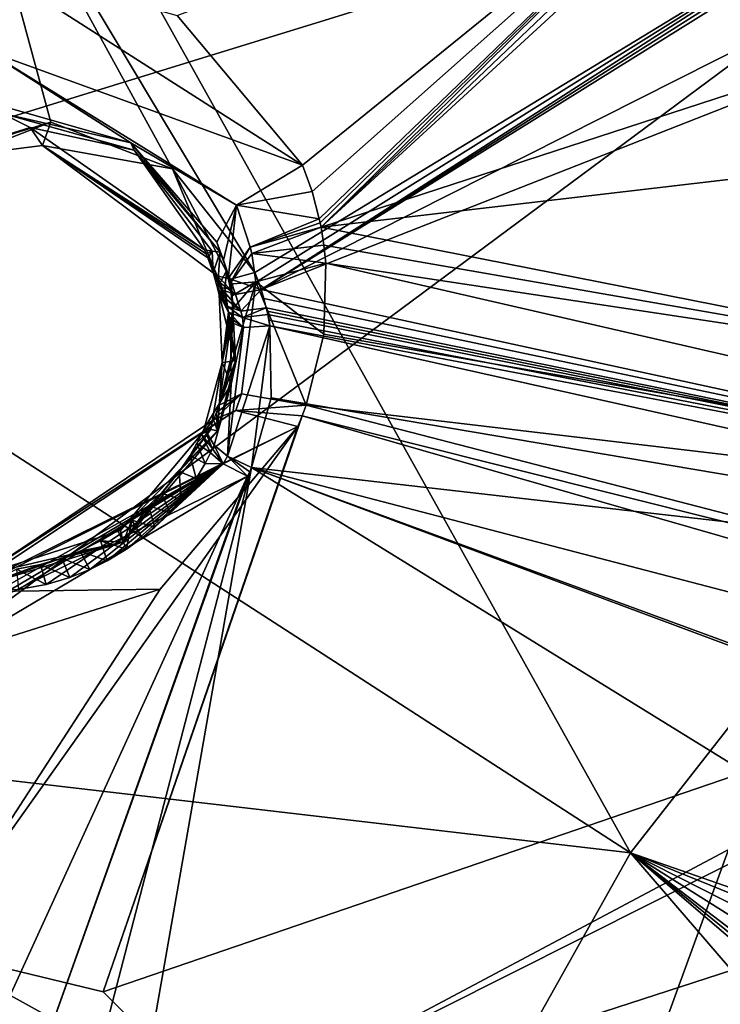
# Model space of a CAD drawing. Header units: millimetres. Extents: x -147 to 294, y -82 to 275.
# Tile 283 of 609: x 246.55 to 252.67, y 176.93 to 185.53. Entities that reach past the tile are written whole.
import ezdxf

# ---------------------------------------------------------------- set-up
doc = ezdxf.new("R2010")
doc.units = ezdxf.units.MM
doc.header["$LTSCALE"] = 67.506716
for name, color, linetype in [('1843', 7, 'CONTINUOUS'), ('1844', 7, 'CONTINUOUS'), ('1851', 7, 'CONTINUOUS'), ('1852', 7, 'CONTINUOUS'), ('1853', 7, 'CONTINUOUS'), ('1854', 7, 'CONTINUOUS'), ('1949', 7, 'CONTINUOUS'), ('2826', 7, 'CONTINUOUS'), ('2832', 7, 'CONTINUOUS'), ('2835', 7, 'CONTINUOUS'), ('3034', 7, 'CONTINUOUS'), ('3035', 7, 'CONTINUOUS'), ('3036', 7, 'CONTINUOUS'), ('3037', 7, 'CONTINUOUS'), ('3057', 7, 'CONTINUOUS'), ('3058', 7, 'CONTINUOUS'), ('3059', 7, 'CONTINUOUS'), ('3060', 7, 'CONTINUOUS'), ('3061', 7, 'CONTINUOUS'), ('3068', 7, 'CONTINUOUS'), ('3069', 7, 'CONTINUOUS'), ('3070', 7, 'CONTINUOUS'), ('3071', 7, 'CONTINUOUS'), ('3076', 7, 'CONTINUOUS'), ('3077', 7, 'CONTINUOUS'), ('3078', 7, 'CONTINUOUS'), ('3079', 7, 'CONTINUOUS'), ('3080', 7, 'CONTINUOUS'), ('3081', 7, 'CONTINUOUS'), ('3082', 7, 'CONTINUOUS'), ('3083', 7, 'CONTINUOUS'), ('3084', 7, 'CONTINUOUS'), ('3085', 7, 'CONTINUOUS'), ('3086', 7, 'CONTINUOUS'), ('3087', 7, 'CONTINUOUS'), ('3093', 7, 'CONTINUOUS'), ('3094', 7, 'CONTINUOUS'), ('751', 7, 'CONTINUOUS'), ('807', 7, 'CONTINUOUS')]:
    doc.layers.add(name, color=color, linetype=linetype)

msp = doc.modelspace()

# ---------------------------------------------------------------- linework, layer by layer
at = {"layer": '1843', "linetype": 'CONTINUOUS'}
for points in [[(247.2739, 177.0414, -23.8585), (248.3638, 175.9598, -24.4557), (245.7303, 177.4141, -23.4296), (247.2739, 177.0414, -23.8585)], [(245.7303, 177.4141, -23.4296), (248.3638, 175.9598, -24.4557), (245.7578, 176.6271, -23.3593), (245.7303, 177.4141, -23.4296)]]:
    msp.add_3dface(points, dxfattribs=at)
at = {"layer": '1844', "linetype": 'CONTINUOUS'}
for points in [[(249.0501, 182.1663, -22.5166), (261.893, 178.844, -26.6546), (249.0149, 182.0731, -22.54), (249.0501, 182.1663, -22.5166)], [(249.0149, 182.0731, -22.54), (247.2739, 177.0414, -23.8585), (248.9765, 181.9806, -22.5624), (249.0149, 182.0731, -22.54)], [(247.2739, 177.0414, -23.8585), (249.0149, 182.0731, -22.54), (256.0587, 180.0495, -24.7511), (247.2739, 177.0414, -23.8585)], [(249.0149, 182.0731, -22.54), (261.893, 178.844, -26.6546), (256.0587, 180.0495, -24.7511), (249.0149, 182.0731, -22.54)], [(247.2739, 177.0414, -23.8585), (245.7303, 177.4141, -23.4296), (248.9765, 181.9806, -22.5624), (247.2739, 177.0414, -23.8585)], [(248.9765, 181.9806, -22.5624), (245.7303, 177.4141, -23.4296), (247.7742, 180.5597, -22.7915), (248.9765, 181.9806, -22.5624)], [(247.7742, 180.5597, -22.7915), (245.7303, 177.4141, -23.4296), (246.0199, 180.0051, -22.641), (247.7742, 180.5597, -22.7915)], [(248.3638, 175.9598, -24.4557), (247.2739, 177.0414, -23.8585), (256.0587, 180.0495, -24.7511), (248.3638, 175.9598, -24.4557)], [(248.3638, 175.9598, -24.4557), (256.0587, 180.0495, -24.7511), (253.2979, 178.4376, -24.6823), (248.3638, 175.9598, -24.4557)], [(253.1707, 175.5614, -25.6999), (248.3638, 175.9598, -24.4557), (253.2979, 178.4376, -24.6823), (253.1707, 175.5614, -25.6999)]]:
    msp.add_3dface(points, dxfattribs=at)
at = {"layer": '1851', "linetype": 'CONTINUOUS'}
for points in [[(248.9765, 181.9806, -22.5624), (246.0875, 180.5599, -22.2086), (248.433, 182.1181, -22.1551), (248.9765, 181.9806, -22.5624)], [(246.0875, 180.5599, -22.2086), (246.2118, 180.6822, -21.4998), (248.433, 182.1181, -22.1551), (246.0875, 180.5599, -22.2086)], [(248.433, 182.1181, -22.1551), (246.2118, 180.6822, -21.4998), (248.2393, 182.038, -21.4716), (248.433, 182.1181, -22.1551)], [(248.2393, 182.038, -21.4716), (246.2118, 180.6822, -21.4998), (247.4256, 181.0705, -21.6315), (248.2393, 182.038, -21.4716)], [(248.9765, 181.9806, -22.5624), (247.7742, 180.5597, -22.7915), (246.0811, 180.5351, -22.2471), (248.9765, 181.9806, -22.5624)], [(248.9765, 181.9806, -22.5624), (246.0811, 180.5351, -22.2471), (246.0875, 180.5599, -22.2086), (248.9765, 181.9806, -22.5624)], [(247.7742, 180.5597, -22.7915), (246.0199, 180.0051, -22.641), (246.0811, 180.5351, -22.2471), (247.7742, 180.5597, -22.7915)]]:
    msp.add_3dface(points, dxfattribs=at)
at = {"layer": '1852', "linetype": 'CONTINUOUS'}
for points in [[(248.433, 182.1181, -22.1551), (248.2393, 182.038, -21.4716), (248.4837, 182.2656, -22.1081), (248.433, 182.1181, -22.1551)], [(248.4837, 182.2656, -22.1081), (248.2393, 182.038, -21.4716), (248.2654, 182.1009, -21.4549), (248.4837, 182.2656, -22.1081)], [(248.2898, 182.1647, -21.4374), (248.4837, 182.2656, -22.1081), (248.2654, 182.1009, -21.4549), (248.2898, 182.1647, -21.4374)], [(249.0501, 182.1663, -22.5166), (248.433, 182.1181, -22.1551), (248.4837, 182.2656, -22.1081), (249.0501, 182.1663, -22.5166)], [(249.0501, 182.1663, -22.5166), (249.0149, 182.0731, -22.54), (248.433, 182.1181, -22.1551), (249.0501, 182.1663, -22.5166)], [(249.0149, 182.0731, -22.54), (248.9765, 181.9806, -22.5624), (248.433, 182.1181, -22.1551), (249.0149, 182.0731, -22.54)]]:
    msp.add_3dface(points, dxfattribs=at)
at = {"layer": '1853', "linetype": 'CONTINUOUS'}
for points in [[(249.2207, 183.406, -22.1503), (249.2023, 182.7856, -22.3461), (248.6091, 183.2425, -21.8087), (249.2207, 183.406, -22.1503)], [(248.4837, 182.2656, -22.1081), (248.2898, 182.1647, -21.4374), (248.6091, 183.2425, -21.8087), (248.4837, 182.2656, -22.1081)], [(248.6091, 183.2425, -21.8087), (248.2898, 182.1647, -21.4374), (248.4072, 183.0085, -21.1591), (248.6091, 183.2425, -21.8087)], [(249.0501, 182.1663, -22.5166), (248.4837, 182.2656, -22.1081), (248.6091, 183.2425, -21.8087), (249.0501, 182.1663, -22.5166)], [(249.2023, 182.7856, -22.3461), (249.0501, 182.1663, -22.5166), (248.6091, 183.2425, -21.8087), (249.2023, 182.7856, -22.3461)], [(248.4072, 183.0085, -21.1591), (248.2898, 182.1647, -21.4374), (248.3933, 182.5822, -21.3099), (248.4072, 183.0085, -21.1591)]]:
    msp.add_3dface(points, dxfattribs=at)
at = {"layer": '1854', "linetype": 'CONTINUOUS'}
for points in [[(249.2023, 182.7856, -22.3461), (249.2207, 183.406, -22.1503), (260.5053, 180.8127, -25.5662), (249.2023, 182.7856, -22.3461)], [(249.0501, 182.1663, -22.5166), (249.2023, 182.7856, -22.3461), (260.5053, 180.8127, -25.5662), (249.0501, 182.1663, -22.5166)], [(261.893, 178.844, -26.6546), (249.0501, 182.1663, -22.5166), (260.5053, 180.8127, -25.5662), (261.893, 178.844, -26.6546)]]:
    msp.add_3dface(points, dxfattribs=at)
at = {"layer": '1949', "linetype": 'CONTINUOUS'}
for points in [[(247.9222, 185.5686, -21.2268), (252.9831, 187.4773, -21.6024), (249.0176, 184.2631, -21.8386), (247.9222, 185.5686, -21.2268)], [(249.0176, 184.2631, -21.8386), (252.9831, 187.4773, -21.6024), (249.1009, 184.0321, -21.9277), (249.0176, 184.2631, -21.8386)], [(249.1009, 184.0321, -21.9277), (252.9831, 187.4773, -21.6024), (249.1638, 183.794, -22.0155), (249.1009, 184.0321, -21.9277)], [(249.1638, 183.794, -22.0155), (252.9831, 187.4773, -21.6024), (249.1715, 183.7578, -22.0285), (249.1638, 183.794, -22.0155)], [(249.1715, 183.7578, -22.0285), (252.9831, 187.4773, -21.6024), (249.1787, 183.7214, -22.0415), (249.1715, 183.7578, -22.0285)], [(249.1787, 183.7214, -22.0415), (252.9831, 187.4773, -21.6024), (252.9802, 187.3451, -21.6434), (249.1787, 183.7214, -22.0415)], [(252.9833, 187.2128, -21.6857), (249.1787, 183.7214, -22.0415), (252.9802, 187.3451, -21.6434), (252.9833, 187.2128, -21.6857)], [(253.9011, 185.2579, -22.5014), (249.1787, 183.7214, -22.0415), (252.9833, 187.2128, -21.6857), (253.9011, 185.2579, -22.5014)], [(255.9725, 184.5147, -23.1982), (249.1787, 183.7214, -22.0415), (253.9011, 185.2579, -22.5014), (255.9725, 184.5147, -23.1982)], [(255.8713, 182.4011, -23.8876), (249.1787, 183.7214, -22.0415), (255.9725, 184.5147, -23.1982), (255.8713, 182.4011, -23.8876)]]:
    msp.add_3dface(points, dxfattribs=at)
at = {"layer": '2826', "linetype": 'CONTINUOUS'}
for points in [[(246.8186, 184.6384, -18.8789), (245.9897, 187.6749, -17.8169), (244.6975, 183.8167, -18.7769), (246.8186, 184.6384, -18.8789)], [(254.1326, 186.6917, -19.6291), (245.9897, 187.6749, -17.8169), (248.6009, 183.3247, -19.6073), (254.1326, 186.6917, -19.6291)], [(248.6009, 183.3247, -19.6073), (245.9897, 187.6749, -17.8169), (247.8817, 184.2314, -19.1919), (248.6009, 183.3247, -19.6073)], [(247.8817, 184.2314, -19.1919), (245.9897, 187.6749, -17.8169), (246.8186, 184.6384, -18.8789), (247.8817, 184.2314, -19.1919)], [(248.6295, 183.2515, -19.6358), (254.1326, 186.6917, -19.6291), (248.6009, 183.3247, -19.6073), (248.6295, 183.2515, -19.6358)], [(248.6554, 183.1772, -19.6641), (254.1326, 186.6917, -19.6291), (248.6295, 183.2515, -19.6358), (248.6554, 183.1772, -19.6641)], [(254.1326, 186.6917, -19.6291), (248.6554, 183.1772, -19.6641), (254.1352, 186.6413, -19.6455), (254.1326, 186.6917, -19.6291)], [(254.1352, 186.6413, -19.6455), (248.6554, 183.1772, -19.6641), (254.1391, 186.591, -19.6622), (254.1352, 186.6413, -19.6455)], [(254.1391, 186.591, -19.6622), (248.6554, 183.1772, -19.6641), (254.2742, 186.0111, -19.8743), (254.1391, 186.591, -19.6622)], [(254.2742, 186.0111, -19.8743), (248.6554, 183.1772, -19.6641), (254.5645, 185.4962, -20.1), (254.2742, 186.0111, -19.8743)], [(248.6554, 183.1772, -19.6641), (259.9856, 180.7178, -22.9592), (254.5645, 185.4962, -20.1), (248.6554, 183.1772, -19.6641)]]:
    msp.add_3dface(points, dxfattribs=at)
at = {"layer": '2832', "linetype": 'CONTINUOUS'}
for points in [[(248.7328, 182.8583, -19.7796), (248.7416, 182.2305, -19.9812), (260.2093, 180.2925, -23.1667), (248.7328, 182.8583, -19.7796)], [(248.7416, 182.2305, -19.9812), (248.5723, 181.6218, -20.1441), (260.2093, 180.2925, -23.1667), (248.7416, 182.2305, -19.9812)], [(248.5723, 181.6218, -20.1441), (262.9563, 177.8727, -24.7702), (260.2093, 180.2925, -23.1667), (248.5723, 181.6218, -20.1441)]]:
    msp.add_3dface(points, dxfattribs=at)
at = {"layer": '2835', "linetype": 'CONTINUOUS'}
for points in [[(247.0571, 175.8013, -21.7611), (248.5723, 181.6218, -20.1441), (246.5482, 175.9677, -21.604), (247.0571, 175.8013, -21.7611)], [(246.5482, 175.9677, -21.604), (248.5723, 181.6218, -20.1441), (248.5553, 181.5837, -20.1531), (246.5482, 175.9677, -21.604)], [(247.503, 175.5244, -21.9453), (248.5723, 181.6218, -20.1441), (247.0571, 175.8013, -21.7611), (247.503, 175.5244, -21.9453)], [(248.5723, 181.6218, -20.1441), (247.503, 175.5244, -21.9453), (254.6799, 177.8516, -22.7117), (248.5723, 181.6218, -20.1441)], [(262.9563, 177.8727, -24.7702), (248.5723, 181.6218, -20.1441), (257.8562, 178.1626, -23.3581), (262.9563, 177.8727, -24.7702)], [(257.8562, 178.1626, -23.3581), (248.5723, 181.6218, -20.1441), (256.7755, 178.6093, -22.9338), (257.8562, 178.1626, -23.3581)], [(256.7755, 178.6093, -22.9338), (248.5723, 181.6218, -20.1441), (254.6799, 177.8516, -22.7117), (256.7755, 178.6093, -22.9338)], [(246.0015, 176.0127, -21.4822), (246.5482, 175.9677, -21.604), (248.5376, 181.5458, -20.1619), (246.0015, 176.0127, -21.4822)], [(246.2045, 180.1655, -20.1727), (246.0015, 176.0127, -21.4822), (248.5376, 181.5458, -20.1619), (246.2045, 180.1655, -20.1727)], [(248.5376, 181.5458, -20.1619), (246.5482, 175.9677, -21.604), (248.5553, 181.5837, -20.1531), (248.5376, 181.5458, -20.1619)], [(254.6799, 177.8516, -22.7117), (247.503, 175.5244, -21.9453), (254.0972, 176.8248, -22.9457), (254.6799, 177.8516, -22.7117)]]:
    msp.add_3dface(points, dxfattribs=at)
at = {"layer": '3034', "linetype": 'CONTINUOUS'}
for points in [[(246.8186, 184.6384, -18.8789), (244.6975, 183.8167, -18.7769), (245.7263, 184.3068, -19.0829), (246.8186, 184.6384, -18.8789)], [(246.7447, 184.4342, -19.2246), (246.8186, 184.6384, -18.8789), (245.7263, 184.3068, -19.0829), (246.7447, 184.4342, -19.2246)], [(247.8817, 184.2314, -19.1919), (246.8186, 184.6384, -18.8789), (246.7447, 184.4342, -19.2246), (247.8817, 184.2314, -19.1919)], [(248.2725, 183.2968, -19.8824), (247.8817, 184.2314, -19.1919), (246.7447, 184.4342, -19.2246), (248.2725, 183.2968, -19.8824)], [(248.6009, 183.3247, -19.6073), (247.8817, 184.2314, -19.1919), (248.3882, 183.2667, -19.6826), (248.6009, 183.3247, -19.6073)], [(248.3882, 183.2667, -19.6826), (247.8817, 184.2314, -19.1919), (248.2725, 183.2968, -19.8824), (248.3882, 183.2667, -19.6826)]]:
    msp.add_3dface(points, dxfattribs=at)
at = {"layer": '3035', "linetype": 'CONTINUOUS'}
for points in [[(248.6554, 183.1772, -19.6641), (248.6009, 183.3247, -19.6073), (248.3882, 183.2667, -19.6826), (248.6554, 183.1772, -19.6641)], [(248.6554, 183.1772, -19.6641), (248.6295, 183.2515, -19.6358), (248.6009, 183.3247, -19.6073), (248.6554, 183.1772, -19.6641)], [(248.3882, 183.2667, -19.6826), (248.2725, 183.2968, -19.8824), (248.4324, 183.1325, -19.7384), (248.3882, 183.2667, -19.6826)], [(248.4324, 183.1325, -19.7384), (248.2725, 183.2968, -19.8824), (248.2972, 183.2334, -19.908), (248.4324, 183.1325, -19.7384)], [(248.6554, 183.1772, -19.6641), (248.3882, 183.2667, -19.6826), (248.4324, 183.1325, -19.7384), (248.6554, 183.1772, -19.6641)], [(248.3194, 183.1692, -19.9335), (248.4324, 183.1325, -19.7384), (248.2972, 183.2334, -19.908), (248.3194, 183.1692, -19.9335)]]:
    msp.add_3dface(points, dxfattribs=at)
at = {"layer": '3036', "linetype": 'CONTINUOUS'}
for points in [[(248.4324, 183.1325, -19.7384), (248.3194, 183.1692, -19.9335), (248.4772, 182.9878, -19.7888), (248.4324, 183.1325, -19.7384)], [(248.4772, 182.9878, -19.7888), (248.3194, 183.1692, -19.9335), (248.3403, 183.1006, -19.9602), (248.4772, 182.9878, -19.7888)], [(248.6554, 183.1772, -19.6641), (248.4324, 183.1325, -19.7384), (248.4772, 182.9878, -19.7888), (248.6554, 183.1772, -19.6641)], [(248.7008, 183.0174, -19.7231), (248.6554, 183.1772, -19.6641), (248.4772, 182.9878, -19.7888), (248.7008, 183.0174, -19.7231)], [(248.6554, 183.1772, -19.6641), (248.7008, 183.0174, -19.7231), (248.6796, 183.0979, -19.6937), (248.6554, 183.1772, -19.6641)], [(248.3584, 183.0312, -19.9866), (248.4772, 182.9878, -19.7888), (248.3403, 183.1006, -19.9602), (248.3584, 183.0312, -19.9866)]]:
    msp.add_3dface(points, dxfattribs=at)
at = {"layer": '3037', "linetype": 'CONTINUOUS'}
for points in [[(259.9856, 180.7178, -22.9592), (248.6554, 183.1772, -19.6641), (248.6796, 183.0979, -19.6937), (259.9856, 180.7178, -22.9592)], [(248.7008, 183.0174, -19.7231), (259.9856, 180.7178, -22.9592), (248.6796, 183.0979, -19.6937), (248.7008, 183.0174, -19.7231)], [(259.9856, 180.7178, -22.9592), (248.7008, 183.0174, -19.7231), (248.7078, 182.9876, -19.7339), (259.9856, 180.7178, -22.9592)], [(248.7143, 182.9577, -19.7446), (259.9856, 180.7178, -22.9592), (248.7078, 182.9876, -19.7339), (248.7143, 182.9577, -19.7446)], [(248.7242, 182.9081, -19.7621), (259.9856, 180.7178, -22.9592), (248.7143, 182.9577, -19.7446), (248.7242, 182.9081, -19.7621)], [(248.7328, 182.8583, -19.7796), (259.9856, 180.7178, -22.9592), (248.7242, 182.9081, -19.7621), (248.7328, 182.8583, -19.7796)], [(259.9856, 180.7178, -22.9592), (248.7328, 182.8583, -19.7796), (260.2093, 180.2925, -23.1667), (259.9856, 180.7178, -22.9592)]]:
    msp.add_3dface(points, dxfattribs=at)
at = {"layer": '3057', "linetype": 'CONTINUOUS'}
for points in [[(249.1787, 183.7214, -22.0415), (255.8713, 182.4011, -23.8876), (249.204, 183.5645, -22.0964), (249.1787, 183.7214, -22.0415)], [(255.8713, 182.4011, -23.8876), (249.2207, 183.406, -22.1503), (249.204, 183.5645, -22.0964), (255.8713, 182.4011, -23.8876)], [(260.5053, 180.8127, -25.5662), (249.2207, 183.406, -22.1503), (255.8713, 182.4011, -23.8876), (260.5053, 180.8127, -25.5662)]]:
    msp.add_3dface(points, dxfattribs=at)
at = {"layer": '3058', "linetype": 'CONTINUOUS'}
for points in [[(249.1787, 183.7214, -22.0415), (249.204, 183.5645, -22.0964), (248.5728, 183.4898, -21.7199), (249.1787, 183.7214, -22.0415)], [(249.204, 183.5645, -22.0964), (249.2207, 183.406, -22.1503), (248.5728, 183.4898, -21.7199), (249.204, 183.5645, -22.0964)], [(248.5728, 183.4898, -21.7199), (248.6091, 183.2425, -21.8087), (248.3785, 183.2228, -21.0756), (248.5728, 183.4898, -21.7199)], [(249.2207, 183.406, -22.1503), (248.6091, 183.2425, -21.8087), (248.5728, 183.4898, -21.7199), (249.2207, 183.406, -22.1503)], [(248.3785, 183.2228, -21.0756), (248.6091, 183.2425, -21.8087), (248.3956, 183.1167, -21.1176), (248.3785, 183.2228, -21.0756)], [(248.6091, 183.2425, -21.8087), (248.4072, 183.0085, -21.1591), (248.3956, 183.1167, -21.1176), (248.6091, 183.2425, -21.8087)]]:
    msp.add_3dface(points, dxfattribs=at)
at = {"layer": '3059', "linetype": 'CONTINUOUS'}
for points in [[(249.1638, 183.794, -22.0155), (249.1715, 183.7578, -22.0285), (248.5604, 183.5466, -21.6986), (249.1638, 183.794, -22.0155)], [(249.1715, 183.7578, -22.0285), (249.1787, 183.7214, -22.0415), (248.5604, 183.5466, -21.6986), (249.1715, 183.7578, -22.0285)], [(249.1787, 183.7214, -22.0415), (248.5728, 183.4898, -21.7199), (248.5604, 183.5466, -21.6986), (249.1787, 183.7214, -22.0415)], [(248.3684, 183.2721, -21.0556), (248.5604, 183.5466, -21.6986), (248.3785, 183.2228, -21.0756), (248.3684, 183.2721, -21.0556)], [(248.5728, 183.4898, -21.7199), (248.3785, 183.2228, -21.0756), (248.5604, 183.5466, -21.6986), (248.5728, 183.4898, -21.7199)]]:
    msp.add_3dface(points, dxfattribs=at)
at = {"layer": '3060', "linetype": 'CONTINUOUS'}
for points in [[(249.0176, 184.2631, -21.8386), (249.1009, 184.0321, -21.9277), (248.4403, 183.9127, -21.5542), (249.0176, 184.2631, -21.8386)], [(249.1009, 184.0321, -21.9277), (249.1638, 183.794, -22.0155), (248.4403, 183.9127, -21.5542), (249.1009, 184.0321, -21.9277)], [(248.2683, 183.5906, -20.919), (248.4403, 183.9127, -21.5542), (248.3253, 183.4337, -20.9879), (248.2683, 183.5906, -20.919)], [(248.4403, 183.9127, -21.5542), (248.3684, 183.2721, -21.0556), (248.3253, 183.4337, -20.9879), (248.4403, 183.9127, -21.5542)], [(248.5604, 183.5466, -21.6986), (248.3684, 183.2721, -21.0556), (248.4403, 183.9127, -21.5542), (248.5604, 183.5466, -21.6986)], [(249.1638, 183.794, -22.0155), (248.5604, 183.5466, -21.6986), (248.4403, 183.9127, -21.5542), (249.1638, 183.794, -22.0155)]]:
    msp.add_3dface(points, dxfattribs=at)
at = {"layer": '3061', "linetype": 'CONTINUOUS'}
for points in [[(246.2282, 186.0405, -20.7849), (247.9222, 185.5686, -21.2268), (249.0176, 184.2631, -21.8386), (246.2282, 186.0405, -20.7849)], [(246.2282, 186.0405, -20.7849), (249.0176, 184.2631, -21.8386), (246.2523, 185.2636, -20.7032), (246.2282, 186.0405, -20.7849)], [(249.0176, 184.2631, -21.8386), (248.4403, 183.9127, -21.5542), (246.2523, 185.2636, -20.7032), (249.0176, 184.2631, -21.8386)], [(246.2523, 185.2636, -20.7032), (248.4403, 183.9127, -21.5542), (247.5165, 184.4583, -20.4485), (246.2523, 185.2636, -20.7032)], [(246.3597, 184.7847, -20.0949), (246.2523, 185.2636, -20.7032), (247.5165, 184.4583, -20.4485), (246.3597, 184.7847, -20.0949)], [(248.4403, 183.9127, -21.5542), (248.2683, 183.5906, -20.919), (247.5165, 184.4583, -20.4485), (248.4403, 183.9127, -21.5542)]]:
    msp.add_3dface(points, dxfattribs=at)
at = {"layer": '3068', "linetype": 'CONTINUOUS'}
for points in [[(248.2393, 182.038, -21.4716), (247.4256, 181.0705, -21.6315), (248.273, 181.9427, -21.0515), (248.2393, 182.038, -21.4716)], [(248.273, 181.9427, -21.0515), (247.4256, 181.0705, -21.6315), (247.4487, 180.9699, -21.2089), (248.273, 181.9427, -21.0515)], [(247.4256, 181.0705, -21.6315), (246.2118, 180.6822, -21.4998), (247.4487, 180.9699, -21.2089), (247.4256, 181.0705, -21.6315)], [(246.2118, 180.6822, -21.4998), (246.2531, 180.5998, -21.1077), (247.4487, 180.9699, -21.2089), (246.2118, 180.6822, -21.4998)]]:
    msp.add_3dface(points, dxfattribs=at)
at = {"layer": '3069', "linetype": 'CONTINUOUS'}
for points in [[(248.3684, 183.2721, -21.0556), (248.3785, 183.2228, -21.0756), (248.398, 183.1807, -20.6802), (248.3684, 183.2721, -21.0556)], [(248.3785, 183.2228, -21.0756), (248.3956, 183.1167, -21.1176), (248.398, 183.1807, -20.6802), (248.3785, 183.2228, -21.0756)], [(248.3956, 183.1167, -21.1176), (248.4072, 183.0085, -21.1591), (248.398, 183.1807, -20.6802), (248.3956, 183.1167, -21.1176)], [(248.398, 183.1807, -20.6802), (248.4072, 183.0085, -21.1591), (248.4322, 182.5544, -20.8858), (248.398, 183.1807, -20.6802)], [(248.4072, 183.0085, -21.1591), (248.3933, 182.5822, -21.3099), (248.4322, 182.5544, -20.8858), (248.4072, 183.0085, -21.1591)], [(248.2898, 182.1647, -21.4374), (248.2654, 182.1009, -21.4549), (248.4322, 182.5544, -20.8858), (248.2898, 182.1647, -21.4374)], [(248.2654, 182.1009, -21.4549), (248.273, 181.9427, -21.0515), (248.4322, 182.5544, -20.8858), (248.2654, 182.1009, -21.4549)], [(248.3933, 182.5822, -21.3099), (248.2898, 182.1647, -21.4374), (248.4322, 182.5544, -20.8858), (248.3933, 182.5822, -21.3099)], [(248.2654, 182.1009, -21.4549), (248.2393, 182.038, -21.4716), (248.273, 181.9427, -21.0515), (248.2654, 182.1009, -21.4549)]]:
    msp.add_3dface(points, dxfattribs=at)
at = {"layer": '3070', "linetype": 'CONTINUOUS'}
for points in [[(248.2683, 183.5906, -20.919), (248.3253, 183.4337, -20.9879), (248.3545, 183.3437, -20.6206), (248.2683, 183.5906, -20.919)], [(248.297, 183.502, -20.5599), (248.2683, 183.5906, -20.919), (248.3545, 183.3437, -20.6206), (248.297, 183.502, -20.5599)], [(248.3253, 183.4337, -20.9879), (248.3684, 183.2721, -21.0556), (248.398, 183.1807, -20.6802), (248.3253, 183.4337, -20.9879)], [(248.3253, 183.4337, -20.9879), (248.398, 183.1807, -20.6802), (248.3545, 183.3437, -20.6206), (248.3253, 183.4337, -20.9879)]]:
    msp.add_3dface(points, dxfattribs=at)
at = {"layer": '3071', "linetype": 'CONTINUOUS'}
for points in [[(246.3597, 184.7847, -20.0949), (247.5165, 184.4583, -20.4485), (246.3865, 184.7173, -19.8406), (246.3597, 184.7847, -20.0949)], [(246.3865, 184.7173, -19.8406), (247.5165, 184.4583, -20.4485), (247.5473, 184.393, -20.1442), (246.3865, 184.7173, -19.8406)], [(247.5165, 184.4583, -20.4485), (248.2683, 183.5906, -20.919), (248.297, 183.502, -20.5599), (247.5165, 184.4583, -20.4485)], [(247.5165, 184.4583, -20.4485), (248.297, 183.502, -20.5599), (247.5473, 184.393, -20.1442), (247.5165, 184.4583, -20.4485)]]:
    msp.add_3dface(points, dxfattribs=at)
at = {"layer": '3076', "linetype": 'CONTINUOUS'}
for points in [[(248.2152, 181.9521, -21.0376), (248.273, 181.9427, -21.0515), (247.9392, 181.5857, -21.103), (248.2152, 181.9521, -21.0376)], [(248.0343, 181.7276, -21.0754), (248.2152, 181.9521, -21.0376), (247.9392, 181.5857, -21.103), (248.0343, 181.7276, -21.0754)], [(248.095, 181.8336, -21.0529), (248.2152, 181.9521, -21.0376), (248.0343, 181.7276, -21.0754), (248.095, 181.8336, -21.0529)], [(248.1345, 181.9117, -21.0353), (248.2152, 181.9521, -21.0376), (248.095, 181.8336, -21.0529), (248.1345, 181.9117, -21.0353)], [(248.1574, 181.9614, -21.0237), (248.2152, 181.9521, -21.0376), (248.1345, 181.9117, -21.0353), (248.1574, 181.9614, -21.0237)], [(248.273, 181.9427, -21.0515), (247.4487, 180.9699, -21.2089), (247.9392, 181.5857, -21.103), (248.273, 181.9427, -21.0515)], [(247.9392, 181.5857, -21.103), (247.4487, 180.9699, -21.2089), (247.785, 181.3984, -21.1342), (247.9392, 181.5857, -21.103)], [(247.785, 181.3984, -21.1342), (247.4487, 180.9699, -21.2089), (247.6727, 181.2856, -21.1494), (247.785, 181.3984, -21.1342)], [(247.6727, 181.2856, -21.1494), (247.4487, 180.9699, -21.2089), (247.5257, 181.1606, -21.162), (247.6727, 181.2856, -21.1494)], [(247.5257, 181.1606, -21.162), (247.4487, 180.9699, -21.2089), (247.4023, 181.0719, -21.1675), (247.5257, 181.1606, -21.162)], [(247.4023, 181.0719, -21.1675), (247.4487, 180.9699, -21.2089), (247.2533, 180.9811, -21.1689), (247.4023, 181.0719, -21.1675)], [(247.4487, 180.9699, -21.2089), (246.2531, 180.5998, -21.1077), (246.9132, 180.8292, -21.1548), (247.4487, 180.9699, -21.2089)], [(247.073, 180.8918, -21.1642), (247.4487, 180.9699, -21.2089), (246.9132, 180.8292, -21.1548), (247.073, 180.8918, -21.1642)], [(247.2533, 180.9811, -21.1689), (247.4487, 180.9699, -21.2089), (247.073, 180.8918, -21.1642), (247.2533, 180.9811, -21.1689)], [(246.9132, 180.8292, -21.1548), (246.2531, 180.5998, -21.1077), (246.7289, 180.7744, -21.1385), (246.9132, 180.8292, -21.1548)], [(246.7289, 180.7744, -21.1385), (246.2531, 180.5998, -21.1077), (246.5167, 180.7328, -21.113), (246.7289, 180.7744, -21.1385)]]:
    msp.add_3dface(points, dxfattribs=at)
at = {"layer": '3077', "linetype": 'CONTINUOUS'}
for points in [[(248.3374, 183.1869, -20.667), (248.4322, 182.5544, -20.8858), (248.2754, 183.1912, -20.6542), (248.3374, 183.1869, -20.667)], [(248.2754, 183.1912, -20.6542), (248.4322, 182.5544, -20.8858), (248.2881, 183.1349, -20.6743), (248.2754, 183.1912, -20.6542)], [(248.398, 183.1807, -20.6802), (248.4322, 182.5544, -20.8858), (248.3374, 183.1869, -20.667), (248.398, 183.1807, -20.6802)], [(248.2881, 183.1349, -20.6743), (248.4322, 182.5544, -20.8858), (248.3156, 182.5379, -20.8692), (248.2881, 183.1349, -20.6743)], [(248.4322, 182.5544, -20.8858), (248.273, 181.9427, -21.0515), (248.3156, 182.5379, -20.8692), (248.4322, 182.5544, -20.8858)], [(248.2152, 181.9521, -21.0376), (248.1574, 181.9614, -21.0237), (248.3156, 182.5379, -20.8692), (248.2152, 181.9521, -21.0376)], [(248.273, 181.9427, -21.0515), (248.2152, 181.9521, -21.0376), (248.3156, 182.5379, -20.8692), (248.273, 181.9427, -21.0515)]]:
    msp.add_3dface(points, dxfattribs=at)
at = {"layer": '3078', "linetype": 'CONTINUOUS'}
for points in [[(248.1601, 183.5218, -20.5283), (248.2283, 183.512, -20.5441), (248.1755, 183.4875, -20.542), (248.1601, 183.5218, -20.5283)], [(248.1755, 183.4875, -20.542), (248.2283, 183.512, -20.5441), (248.1902, 183.4529, -20.5557), (248.1755, 183.4875, -20.542)], [(248.1902, 183.4529, -20.5557), (248.2283, 183.512, -20.5441), (248.2377, 183.3238, -20.6053), (248.1902, 183.4529, -20.5557)], [(248.2283, 183.512, -20.5441), (248.297, 183.502, -20.5599), (248.2377, 183.3238, -20.6053), (248.2283, 183.512, -20.5441)], [(248.297, 183.502, -20.5599), (248.2754, 183.1912, -20.6542), (248.2377, 183.3238, -20.6053), (248.297, 183.502, -20.5599)], [(248.297, 183.502, -20.5599), (248.3545, 183.3437, -20.6206), (248.2754, 183.1912, -20.6542), (248.297, 183.502, -20.5599)], [(248.3545, 183.3437, -20.6206), (248.3374, 183.1869, -20.667), (248.2754, 183.1912, -20.6542), (248.3545, 183.3437, -20.6206)], [(248.3545, 183.3437, -20.6206), (248.398, 183.1807, -20.6802), (248.3374, 183.1869, -20.667), (248.3545, 183.3437, -20.6206)]]:
    msp.add_3dface(points, dxfattribs=at)
at = {"layer": '3079', "linetype": 'CONTINUOUS'}
for points in [[(244.8647, 183.9346, -19.8264), (246.3865, 184.7173, -19.8406), (246.6376, 184.5923, -19.9224), (244.8647, 183.9346, -19.8264)], [(246.3865, 184.7173, -19.8406), (247.5473, 184.393, -20.1442), (246.6376, 184.5923, -19.9224), (246.3865, 184.7173, -19.8406)], [(247.5473, 184.393, -20.1442), (248.1601, 183.5218, -20.5283), (246.6376, 184.5923, -19.9224), (247.5473, 184.393, -20.1442)], [(247.5473, 184.393, -20.1442), (248.297, 183.502, -20.5599), (248.2283, 183.512, -20.5441), (247.5473, 184.393, -20.1442)], [(247.5473, 184.393, -20.1442), (248.2283, 183.512, -20.5441), (248.1601, 183.5218, -20.5283), (247.5473, 184.393, -20.1442)]]:
    msp.add_3dface(points, dxfattribs=at)
at = {"layer": '3080', "linetype": 'CONTINUOUS'}
for points in [[(245.7263, 184.3068, -19.0829), (244.8647, 183.9346, -19.8264), (246.6376, 184.5923, -19.9224), (245.7263, 184.3068, -19.0829)], [(246.7447, 184.4342, -19.2246), (245.7263, 184.3068, -19.0829), (246.6376, 184.5923, -19.9224), (246.7447, 184.4342, -19.2246)], [(248.1601, 183.5218, -20.5283), (246.7447, 184.4342, -19.2246), (246.6376, 184.5923, -19.9224), (248.1601, 183.5218, -20.5283)], [(248.2725, 183.2968, -19.8824), (246.7447, 184.4342, -19.2246), (248.1902, 183.4529, -20.5557), (248.2725, 183.2968, -19.8824)], [(246.7447, 184.4342, -19.2246), (248.1601, 183.5218, -20.5283), (248.1755, 183.4875, -20.542), (246.7447, 184.4342, -19.2246)], [(246.7447, 184.4342, -19.2246), (248.1755, 183.4875, -20.542), (248.1902, 183.4529, -20.5557), (246.7447, 184.4342, -19.2246)]]:
    msp.add_3dface(points, dxfattribs=at)
at = {"layer": '3081', "linetype": 'CONTINUOUS'}
for points in [[(248.2725, 183.2968, -19.8824), (248.1902, 183.4529, -20.5557), (248.2377, 183.3238, -20.6053), (248.2725, 183.2968, -19.8824)], [(248.2972, 183.2334, -19.908), (248.2725, 183.2968, -19.8824), (248.2377, 183.3238, -20.6053), (248.2972, 183.2334, -19.908)], [(248.3194, 183.1692, -19.9335), (248.2972, 183.2334, -19.908), (248.2377, 183.3238, -20.6053), (248.3194, 183.1692, -19.9335)], [(248.3403, 183.1006, -19.9602), (248.3194, 183.1692, -19.9335), (248.2377, 183.3238, -20.6053), (248.3403, 183.1006, -19.9602)], [(248.2754, 183.1912, -20.6542), (248.3403, 183.1006, -19.9602), (248.2377, 183.3238, -20.6053), (248.2754, 183.1912, -20.6542)], [(248.3403, 183.1006, -19.9602), (248.2754, 183.1912, -20.6542), (248.3165, 183.1123, -20.3223), (248.3403, 183.1006, -19.9602)], [(248.3584, 183.0312, -19.9866), (248.3403, 183.1006, -19.9602), (248.3165, 183.1123, -20.3223), (248.3584, 183.0312, -19.9866)]]:
    msp.add_3dface(points, dxfattribs=at)
at = {"layer": '3082', "linetype": 'CONTINUOUS'}
for points in [[(248.2754, 183.1912, -20.6542), (248.2881, 183.1349, -20.6743), (248.3165, 183.1123, -20.3223), (248.2754, 183.1912, -20.6542)], [(248.2881, 183.1349, -20.6743), (248.3584, 183.0312, -19.9866), (248.3165, 183.1123, -20.3223), (248.2881, 183.1349, -20.6743)], [(248.3584, 183.0312, -19.9866), (248.2881, 183.1349, -20.6743), (248.3703, 182.9785, -20.0063), (248.3584, 183.0312, -19.9866)]]:
    msp.add_3dface(points, dxfattribs=at)
at = {"layer": '3083', "linetype": 'CONTINUOUS'}
for points in [[(248.4772, 182.9878, -19.7888), (248.3584, 183.0312, -19.9866), (248.4934, 182.9329, -19.8055), (248.4772, 182.9878, -19.7888)], [(248.3584, 183.0312, -19.9866), (248.3703, 182.9785, -20.0063), (248.4934, 182.9329, -19.8055), (248.3584, 183.0312, -19.9866)], [(248.7008, 183.0174, -19.7231), (248.4772, 182.9878, -19.7888), (248.4934, 182.9329, -19.8055), (248.7008, 183.0174, -19.7231)], [(248.7143, 182.9577, -19.7446), (248.7008, 183.0174, -19.7231), (248.4934, 182.9329, -19.8055), (248.7143, 182.9577, -19.7446)], [(248.7008, 183.0174, -19.7231), (248.7143, 182.9577, -19.7446), (248.7078, 182.9876, -19.7339), (248.7008, 183.0174, -19.7231)]]:
    msp.add_3dface(points, dxfattribs=at)
at = {"layer": '3084', "linetype": 'CONTINUOUS'}
for points in [[(248.4934, 182.9329, -19.8055), (248.3703, 182.9785, -20.0063), (248.5009, 182.8434, -19.8443), (248.4934, 182.9329, -19.8055)], [(248.5009, 182.8434, -19.8443), (248.3703, 182.9785, -20.0063), (248.3787, 182.9355, -20.0221), (248.5009, 182.8434, -19.8443)], [(248.3863, 182.8922, -20.0379), (248.5009, 182.8434, -19.8443), (248.3787, 182.9355, -20.0221), (248.3863, 182.8922, -20.0379)], [(248.7328, 182.8583, -19.7796), (248.7143, 182.9577, -19.7446), (248.4934, 182.9329, -19.8055), (248.7328, 182.8583, -19.7796)], [(248.7328, 182.8583, -19.7796), (248.4934, 182.9329, -19.8055), (248.5009, 182.8434, -19.8443), (248.7328, 182.8583, -19.7796)], [(248.7328, 182.8583, -19.7796), (248.7242, 182.9081, -19.7621), (248.7143, 182.9577, -19.7446), (248.7328, 182.8583, -19.7796)]]:
    msp.add_3dface(points, dxfattribs=at)
at = {"layer": '3085', "linetype": 'CONTINUOUS'}
for points in [[(248.5723, 181.6218, -20.1441), (248.7328, 182.8583, -19.7796), (248.3608, 181.7201, -20.1705), (248.5723, 181.6218, -20.1441)], [(248.7328, 182.8583, -19.7796), (248.5009, 182.8434, -19.8443), (248.3608, 181.7201, -20.1705), (248.7328, 182.8583, -19.7796)], [(248.3608, 181.7201, -20.1705), (248.5009, 182.8434, -19.8443), (248.3921, 182.3491, -20.2188), (248.3608, 181.7201, -20.1705)], [(248.5009, 182.8434, -19.8443), (248.3863, 182.8922, -20.0379), (248.3921, 182.3491, -20.2188), (248.5009, 182.8434, -19.8443)], [(248.5723, 181.6218, -20.1441), (248.7416, 182.2305, -19.9812), (248.7328, 182.8583, -19.7796), (248.5723, 181.6218, -20.1441)], [(248.2444, 181.8173, -20.3659), (248.3608, 181.7201, -20.1705), (248.3921, 182.3491, -20.2188), (248.2444, 181.8173, -20.3659)]]:
    msp.add_3dface(points, dxfattribs=at)
at = {"layer": '3086', "linetype": 'CONTINUOUS'}
for points in [[(248.2142, 181.7512, -20.3818), (248.3248, 181.654, -20.1896), (248.2296, 181.7841, -20.374), (248.2142, 181.7512, -20.3818)], [(248.3248, 181.654, -20.1896), (248.2444, 181.8173, -20.3659), (248.2296, 181.7841, -20.374), (248.3248, 181.654, -20.1896)], [(248.3608, 181.7201, -20.1705), (248.2444, 181.8173, -20.3659), (248.3248, 181.654, -20.1896), (248.3608, 181.7201, -20.1705)], [(248.5376, 181.5458, -20.1619), (248.3608, 181.7201, -20.1705), (248.3248, 181.654, -20.1896), (248.5376, 181.5458, -20.1619)], [(248.5553, 181.5837, -20.1531), (248.5723, 181.6218, -20.1441), (248.3608, 181.7201, -20.1705), (248.5553, 181.5837, -20.1531)], [(248.5376, 181.5458, -20.1619), (248.5553, 181.5837, -20.1531), (248.3608, 181.7201, -20.1705), (248.5376, 181.5458, -20.1619)]]:
    msp.add_3dface(points, dxfattribs=at)
at = {"layer": '3087', "linetype": 'CONTINUOUS'}
for points in [[(248.3248, 181.654, -20.1896), (248.2142, 181.7512, -20.3818), (248.1658, 181.6569, -20.4035), (248.3248, 181.654, -20.1896)], [(248.5376, 181.5458, -20.1619), (248.3248, 181.654, -20.1896), (246.1953, 180.3957, -20.1922), (248.5376, 181.5458, -20.1619)], [(246.1953, 180.3957, -20.1922), (248.3248, 181.654, -20.1896), (246.3561, 180.5435, -20.4169), (246.1953, 180.3957, -20.1922)], [(246.3561, 180.5435, -20.4169), (248.3248, 181.654, -20.1896), (246.5366, 180.5574, -20.4471), (246.3561, 180.5435, -20.4169)], [(246.5366, 180.5574, -20.4471), (248.3248, 181.654, -20.1896), (246.7765, 180.6005, -20.4795), (246.5366, 180.5574, -20.4471)], [(246.7765, 180.6005, -20.4795), (248.3248, 181.654, -20.1896), (246.9827, 180.6608, -20.4999), (246.7765, 180.6005, -20.4795)], [(246.9827, 180.6608, -20.4999), (248.3248, 181.654, -20.1896), (247.1594, 180.7309, -20.5113), (246.9827, 180.6608, -20.4999)], [(247.1594, 180.7309, -20.5113), (248.3248, 181.654, -20.1896), (247.3105, 180.8057, -20.5163), (247.1594, 180.7309, -20.5113)], [(247.3105, 180.8057, -20.5163), (248.3248, 181.654, -20.1896), (247.4785, 180.9073, -20.5158), (247.3105, 180.8057, -20.5163)], [(247.4785, 180.9073, -20.5158), (248.3248, 181.654, -20.1896), (247.6151, 181.0067, -20.51), (247.4785, 180.9073, -20.5158)], [(247.6151, 181.0067, -20.51), (248.3248, 181.654, -20.1896), (247.7266, 181.1009, -20.5008), (247.6151, 181.0067, -20.51)], [(247.7266, 181.1009, -20.5008), (248.3248, 181.654, -20.1896), (247.8575, 181.23, -20.4839), (247.7266, 181.1009, -20.5008)], [(247.8575, 181.23, -20.4839), (248.3248, 181.654, -20.1896), (247.9556, 181.3431, -20.4659), (247.8575, 181.23, -20.4839)], [(247.9556, 181.3431, -20.4659), (248.3248, 181.654, -20.1896), (248.0871, 181.5247, -20.4317), (247.9556, 181.3431, -20.4659)], [(248.0871, 181.5247, -20.4317), (248.3248, 181.654, -20.1896), (248.1658, 181.6569, -20.4035), (248.0871, 181.5247, -20.4317)], [(246.2045, 180.1655, -20.1727), (248.5376, 181.5458, -20.1619), (246.1953, 180.3957, -20.1922), (246.2045, 180.1655, -20.1727)]]:
    msp.add_3dface(points, dxfattribs=at)
at = {"layer": '3093', "linetype": 'CONTINUOUS'}
for points in [[(248.1345, 181.9117, -21.0353), (248.095, 181.8336, -21.0529), (248.2142, 181.7512, -20.3818), (248.1345, 181.9117, -21.0353)], [(248.095, 181.8336, -21.0529), (248.0343, 181.7276, -21.0754), (248.1658, 181.6569, -20.4035), (248.095, 181.8336, -21.0529)], [(248.2142, 181.7512, -20.3818), (248.095, 181.8336, -21.0529), (248.1658, 181.6569, -20.4035), (248.2142, 181.7512, -20.3818)], [(248.0343, 181.7276, -21.0754), (247.9392, 181.5857, -21.103), (248.0871, 181.5247, -20.4317), (248.0343, 181.7276, -21.0754)], [(248.0343, 181.7276, -21.0754), (248.0871, 181.5247, -20.4317), (248.1658, 181.6569, -20.4035), (248.0343, 181.7276, -21.0754)], [(247.9392, 181.5857, -21.103), (247.785, 181.3984, -21.1342), (247.9556, 181.3431, -20.4659), (247.9392, 181.5857, -21.103)], [(247.9392, 181.5857, -21.103), (247.9556, 181.3431, -20.4659), (248.0871, 181.5247, -20.4317), (247.9392, 181.5857, -21.103)], [(247.785, 181.3984, -21.1342), (247.6727, 181.2856, -21.1494), (247.8575, 181.23, -20.4839), (247.785, 181.3984, -21.1342)], [(247.785, 181.3984, -21.1342), (247.8575, 181.23, -20.4839), (247.9556, 181.3431, -20.4659), (247.785, 181.3984, -21.1342)], [(247.6727, 181.2856, -21.1494), (247.5257, 181.1606, -21.162), (247.7266, 181.1009, -20.5008), (247.6727, 181.2856, -21.1494)], [(247.6727, 181.2856, -21.1494), (247.7266, 181.1009, -20.5008), (247.8575, 181.23, -20.4839), (247.6727, 181.2856, -21.1494)], [(247.5257, 181.1606, -21.162), (247.4023, 181.0719, -21.1675), (247.4785, 180.9073, -20.5158), (247.5257, 181.1606, -21.162)], [(247.5257, 181.1606, -21.162), (247.4785, 180.9073, -20.5158), (247.6151, 181.0067, -20.51), (247.5257, 181.1606, -21.162)], [(247.5257, 181.1606, -21.162), (247.6151, 181.0067, -20.51), (247.7266, 181.1009, -20.5008), (247.5257, 181.1606, -21.162)], [(247.4023, 181.0719, -21.1675), (247.2533, 180.9811, -21.1689), (247.4785, 180.9073, -20.5158), (247.4023, 181.0719, -21.1675)], [(247.2533, 180.9811, -21.1689), (247.073, 180.8918, -21.1642), (247.3105, 180.8057, -20.5163), (247.2533, 180.9811, -21.1689)], [(247.2533, 180.9811, -21.1689), (247.3105, 180.8057, -20.5163), (247.4785, 180.9073, -20.5158), (247.2533, 180.9811, -21.1689)], [(247.073, 180.8918, -21.1642), (246.9132, 180.8292, -21.1548), (247.1594, 180.7309, -20.5113), (247.073, 180.8918, -21.1642)], [(247.073, 180.8918, -21.1642), (247.1594, 180.7309, -20.5113), (247.3105, 180.8057, -20.5163), (247.073, 180.8918, -21.1642)], [(246.7289, 180.7744, -21.1385), (246.5167, 180.7328, -21.113), (246.7765, 180.6005, -20.4795), (246.7289, 180.7744, -21.1385)], [(246.9132, 180.8292, -21.1548), (246.7289, 180.7744, -21.1385), (246.9827, 180.6608, -20.4999), (246.9132, 180.8292, -21.1548)], [(246.7289, 180.7744, -21.1385), (246.7765, 180.6005, -20.4795), (246.9827, 180.6608, -20.4999), (246.7289, 180.7744, -21.1385)], [(246.9132, 180.8292, -21.1548), (246.9827, 180.6608, -20.4999), (247.1594, 180.7309, -20.5113), (246.9132, 180.8292, -21.1548)], [(246.5167, 180.7328, -21.113), (246.5366, 180.5574, -20.4471), (246.7765, 180.6005, -20.4795), (246.5167, 180.7328, -21.113)]]:
    msp.add_3dface(points, dxfattribs=at)
at = {"layer": '3094', "linetype": 'CONTINUOUS'}
for points in [[(248.2881, 183.1349, -20.6743), (248.3156, 182.5379, -20.8692), (248.3703, 182.9785, -20.0063), (248.2881, 183.1349, -20.6743)], [(248.3703, 182.9785, -20.0063), (248.3156, 182.5379, -20.8692), (248.3787, 182.9355, -20.0221), (248.3703, 182.9785, -20.0063)], [(248.3156, 182.5379, -20.8692), (248.3863, 182.8922, -20.0379), (248.3787, 182.9355, -20.0221), (248.3156, 182.5379, -20.8692)], [(248.3863, 182.8922, -20.0379), (248.3156, 182.5379, -20.8692), (248.3921, 182.3491, -20.2188), (248.3863, 182.8922, -20.0379)], [(248.3156, 182.5379, -20.8692), (248.1574, 181.9614, -21.0237), (248.3921, 182.3491, -20.2188), (248.3156, 182.5379, -20.8692)], [(248.1574, 181.9614, -21.0237), (248.2444, 181.8173, -20.3659), (248.3921, 182.3491, -20.2188), (248.1574, 181.9614, -21.0237)], [(248.1574, 181.9614, -21.0237), (248.1345, 181.9117, -21.0353), (248.2296, 181.7841, -20.374), (248.1574, 181.9614, -21.0237)], [(248.2444, 181.8173, -20.3659), (248.1574, 181.9614, -21.0237), (248.2296, 181.7841, -20.374), (248.2444, 181.8173, -20.3659)], [(248.1345, 181.9117, -21.0353), (248.2142, 181.7512, -20.3818), (248.2296, 181.7841, -20.374), (248.1345, 181.9117, -21.0353)]]:
    msp.add_3dface(points, dxfattribs=at)
at = {"layer": '751', "linetype": 'CONTINUOUS'}
for points in [[(232.317, 180.3264, -49.292), (232.5161, 191.0117, -47.4006), (256.1637, 187.6719, -49.125), (232.317, 180.3264, -49.292)], [(232.1514, 169.8574, -50.8643), (232.317, 180.3264, -49.292), (256.1637, 187.6719, -49.125), (232.1514, 169.8574, -50.8643)], [(249.1904, 168.567, -51.6094), (232.1514, 169.8574, -50.8643), (256.1637, 187.6719, -49.125), (249.1904, 168.567, -51.6094)], [(268.656, 183.2375, -49.424), (249.1904, 168.567, -51.6094), (256.1637, 187.6719, -49.125), (268.656, 183.2375, -49.424)], [(258.1015, 166.8887, -51.1842), (249.1904, 168.567, -51.6094), (268.656, 183.2375, -49.424), (258.1015, 166.8887, -51.1842)]]:
    msp.add_3dface(points, dxfattribs=at)
at = {"layer": '807', "linetype": 'CONTINUOUS'}
for points in [[(232.7219, 190.6383, -45.4466), (232.5324, 180.5112, -47.2455), (251.8813, 178.2578, -48.5114), (232.7219, 190.6383, -45.4466)], [(232.7219, 190.6383, -45.4466), (251.8813, 178.2578, -48.5114), (245.505, 189.6732, -46.5619), (232.7219, 190.6383, -45.4466)], [(245.505, 189.6732, -46.5619), (251.8813, 178.2578, -48.5114), (258.4713, 186.6761, -47.2366), (245.505, 189.6732, -46.5619)], [(251.8813, 178.2578, -48.5114), (271.6002, 171.3833, -48.2746), (258.4713, 186.6761, -47.2366), (251.8813, 178.2578, -48.5114)], [(232.5324, 180.5112, -47.2455), (246.5433, 168.7383, -49.6388), (251.8813, 178.2578, -48.5114), (232.5324, 180.5112, -47.2455)], [(246.5433, 168.7383, -49.6388), (262.5198, 165.9072, -48.7649), (251.8813, 178.2578, -48.5114), (246.5433, 168.7383, -49.6388)], [(251.8813, 178.2578, -48.5114), (262.5198, 165.9072, -48.7649), (264.4922, 167.4576, -48.7016), (251.8813, 178.2578, -48.5114)], [(271.6002, 171.3833, -48.2746), (251.8813, 178.2578, -48.5114), (270.6248, 170.6523, -48.3453), (271.6002, 171.3833, -48.2746)], [(270.6248, 170.6523, -48.3453), (251.8813, 178.2578, -48.5114), (269.048, 169.5563, -48.4442), (270.6248, 170.6523, -48.3453)], [(269.048, 169.5563, -48.4442), (251.8813, 178.2578, -48.5114), (267.3742, 168.4981, -48.5347), (269.048, 169.5563, -48.4442)], [(267.3742, 168.4981, -48.5347), (251.8813, 178.2578, -48.5114), (265.5592, 167.8231, -48.6383), (267.3742, 168.4981, -48.5347)], [(265.5592, 167.8231, -48.6383), (251.8813, 178.2578, -48.5114), (265.0199, 167.6324, -48.6699), (265.5592, 167.8231, -48.6383)], [(265.0199, 167.6324, -48.6699), (251.8813, 178.2578, -48.5114), (264.4922, 167.4576, -48.7016), (265.0199, 167.6324, -48.6699)]]:
    msp.add_3dface(points, dxfattribs=at)

doc.saveas('drawing.dxf')
